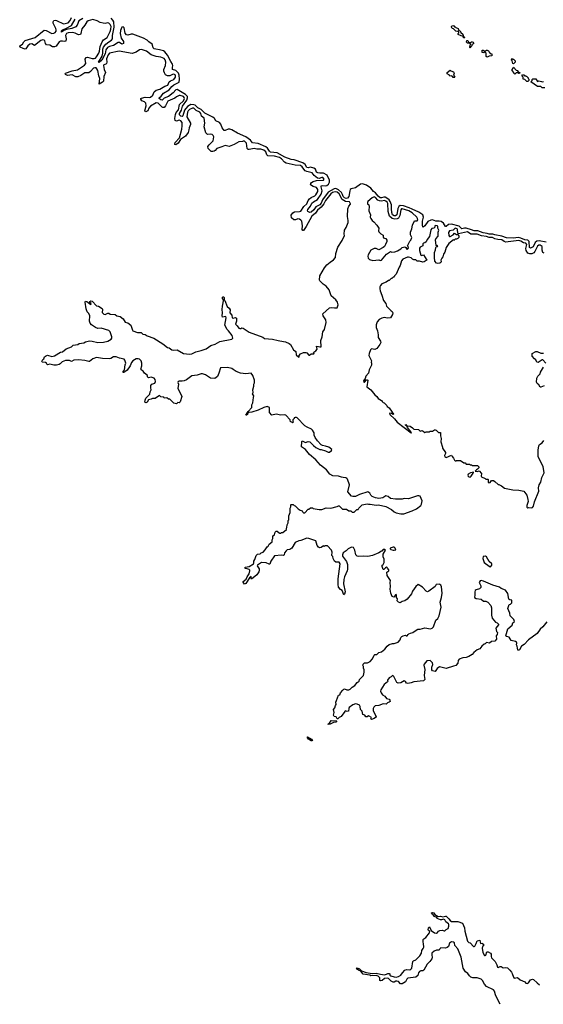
# Model space of a CAD drawing. Extents: x 2029826 to 2248070, y 228728 to 402406.
# Tile 314 of 368: x 2200048 to 2208123, y 228728 to 243900. Entities that reach past the tile are written whole.
import ezdxf

# ---------------------------------------------------------------- set-up
doc = ezdxf.new("R2010")
doc.units = 0

msp = doc.modelspace()

# ---------------------------------------------------------------- linework, layer by layer
at = {"layer": '0CON10XD'}
for points in [[(2202468, 242712), (2202439, 242691), (2202331, 242645), (2202298, 242572), (2202275, 242549), (2202256, 242546), (2202245, 242551), (2202186, 242615), (2202155, 242619), (2202065, 242565), (2202040, 242535), (2202024, 242495), (2201995, 242481), (2201984, 242484), (2201979, 242495), (2201997, 242573), (2201991, 242615), (2201975, 242635), (2201930, 242650), (2201916, 242675), (2201916, 242685), (2201927, 242693), (2201985, 242704), (2202045, 242700), (2202064, 242705), (2202101, 242739), (2202124, 242786), (2202155, 242814), (2202208, 242832), (2202285, 242874), (2202335, 242892), (2202355, 242945), (2202372, 242958), (2202425, 242978), (2202453, 243015), (2202453, 243035), (2202445, 243048), (2202425, 243059), (2202405, 243056), (2202363, 243037), (2202325, 243036), (2202299, 243049), (2202281, 243081), (2202272, 243105), (2202271, 243135), (2202296, 243195), (2202302, 243245), (2202291, 243281), (2202275, 243300), (2202224, 243325), (2202155, 243335), (2202075, 243360), (2202005, 243416), (2201925, 243441), (2201894, 243435), (2201845, 243401), (2201785, 243380), (2201584, 243416), (2201435, 243382), (2201415, 243359), (2201386, 243295), (2201391, 243245), (2201387, 243225), (2201376, 243214), (2201345, 243205), (2201340, 243195), (2201350, 243135), (2201373, 243085), (2201345, 243025), (2201338, 242952), (2201325, 242935), (2201275, 242904), (2201286, 242995), (2201271, 243035), (2201255, 243115), (2201240, 243145), (2201225, 243158), (2201205, 243160), (2201185, 243152), (2201140, 243100), (2201115, 243082), (2201055, 243083), (2200992, 243038), (2200945, 243020), (2200915, 243021), (2200855, 243048), (2200785, 243042), (2200756, 243055), (2200749, 243065), (2200755, 243076), (2200855, 243110), (2200942, 243125), (2201045, 243197), (2201068, 243225), (2201056, 243294), (2201073, 243317), (2201095, 243322), (2201165, 243304), (2201197, 243303), (2201215, 243309), (2201235, 243327), (2201269, 243385), (2201279, 243415), (2201289, 243485), (2201319, 243561), (2201342, 243588), (2201395, 243626), (2201445, 243719), (2201455, 243756), (2201457, 243795), (2201445, 243825), (2201425, 243845), (2201405, 243850), (2201365, 243842), (2201335, 243844), (2201289, 243859), (2201245, 243882), (2201175, 243901), (2201105, 243880), (2201085, 243865), (2201055, 243814), (2201005, 243761), (2200993, 243687), (2200985, 243673), (2200955, 243665), (2200905, 243691), (2200865, 243702), (2200795, 243698), (2200772, 243685), (2200755, 243655), (2200766, 243605), (2200759, 243571), (2200738, 243562), (2200708, 243568), (2200675, 243571), (2200655, 243560), (2200609, 243491), (2200585, 243480), (2200555, 243484), (2200515, 243506), (2200462, 243515), (2200444, 243535), (2200434, 243575), (2200425, 243585), (2200405, 243591), (2200375, 243581), (2200275, 243502), (2200238, 243528), (2200205, 243521), (2200175, 243495), (2200145, 243451), (2200135, 243447), (2200102, 243455), (2200057, 243475), (2200048, 243485), (2200049, 243495), (2200089, 243521), (2200112, 243558), (2200133, 243577), (2200285, 243628), (2200425, 243738), (2200454, 243734), (2200545, 243688), (2200575, 243691), (2200595, 243702), (2200611, 243725), (2200612, 243745), (2200607, 243765), (2200563, 243845), (2200562, 243868), (2200573, 243887), (2200595, 243891), (2200615, 243886), (2200725, 243838), (2200795, 243852), (2200825, 243886), (2200846, 243935)], [(2201022, 243918), (2200959, 243881), (2200933, 243817), (2200915, 243791), (2200854, 243765), (2200772, 243748), (2200729, 243731), (2200695, 243708), (2200695, 243727), (2200708, 243745), (2200750, 243760), (2200847, 243813), (2200903, 243907)], [(2202417, 242773), (2202345, 242718), (2202275, 242689), (2202245, 242659), (2202225, 242663), (2202197, 242685), (2202197, 242695), (2202229, 242721), (2202265, 242770), (2202355, 242821), (2202395, 242869), (2202425, 242894), (2202505, 242935), (2202515, 242985), (2202506, 243045), (2202495, 243075), (2202473, 243103), (2202455, 243117), (2202405, 243135), (2202402, 243162), (2202411, 243195), (2202407, 243215), (2202377, 243257), (2202328, 243355), (2202286, 243405), (2202265, 243418), (2202205, 243436), (2202145, 243444), (2202123, 243453), (2202108, 243468), (2202091, 243521), (2202038, 243558), (2202012, 243585), (2201955, 243615), (2201795, 243675), (2201766, 243676), (2201715, 243661), (2201696, 243666), (2201673, 243693), (2201661, 243775), (2201645, 243789), (2201625, 243786), (2201602, 243735), (2201598, 243685), (2201615, 243617), (2201648, 243565), (2201648, 243532), (2201625, 243524), (2201585, 243547), (2201565, 243549), (2201495, 243500), (2201434, 243486), (2201401, 243469), (2201379, 243435), (2201367, 243375), (2201313, 243275), (2201275, 243239), (2201264, 243245), (2201320, 243340), (2201330, 243385), (2201330, 243445), (2201339, 243475), (2201375, 243521), (2201425, 243561), (2201463, 243587), (2201477, 243605), (2201480, 243655), (2201505, 243785), (2201498, 243865), (2201487, 243895), (2201461, 243921)], [(2206905, 243620), (2206892, 243622), (2206890, 243640), (2206878, 243648), (2206855, 243650), (2206812, 243672), (2206810, 243685), (2206820, 243695), (2206818, 243708), (2206805, 243720), (2206773, 243723), (2206738, 243758), (2206722, 243762), (2206700, 243785), (2206708, 243792), (2206710, 243805), (2206735, 243810), (2206752, 243792), (2206765, 243790), (2206772, 243782), (2206810, 243765), (2206822, 243732), (2206838, 243728), (2206848, 243718), (2206852, 243702), (2206880, 243675), (2206890, 243640), (2206910, 243625), (2206905, 243620)], [(2206995, 243460), (2206990, 243475), (2207000, 243525), (2206985, 243540), (2206955, 243540), (2206940, 243555), (2206945, 243580), (2206958, 243578), (2206975, 243550), (2207005, 243550), (2207015, 243560), (2207025, 243560), (2207040, 243555), (2207048, 243545), (2207045, 243530), (2207022, 243518), (2207020, 243495), (2207002, 243478), (2206995, 243460)], [(2207255, 243320), (2207240, 243335), (2207240, 243385), (2207225, 243400), (2207215, 243400), (2207205, 243390), (2207182, 243392), (2207182, 243428), (2207195, 243430), (2207205, 243420), (2207235, 243420), (2207242, 243428), (2207255, 243430), (2207275, 243420), (2207285, 243400), (2207305, 243380), (2207330, 243375), (2207328, 243342), (2207285, 243340), (2207255, 243320)], [(2207665, 243220), (2207650, 243225), (2207640, 243265), (2207630, 243275), (2207635, 243300), (2207645, 243290), (2207665, 243290), (2207690, 243265), (2207690, 243245), (2207665, 243220)], [(2206755, 243010), (2206730, 243010), (2206719, 243029), (2206706, 243036), (2206682, 243032), (2206676, 243046), (2206642, 243065), (2206638, 243085), (2206685, 243120), (2206695, 243110), (2206740, 243095), (2206747, 243075), (2206738, 243045), (2206760, 243015), (2206755, 243010)], [(2207685, 243060), (2207670, 243075), (2207668, 243088), (2207640, 243115), (2207640, 243135), (2207658, 243152), (2207665, 243170), (2207702, 243122), (2207717, 243117), (2207742, 243092), (2207760, 243085), (2207755, 243070), (2207745, 243070), (2207735, 243080), (2207705, 243080), (2207685, 243060)], [(2207868, 242948), (2207838, 242978), (2207812, 242982), (2207810, 243015), (2207790, 243035), (2207802, 243048), (2207825, 243050), (2207830, 243030), (2207845, 243040), (2207852, 243032), (2207865, 243030), (2207890, 243005), (2207890, 242995), (2207900, 242985), (2207900, 242965), (2207885, 242950), (2207868, 242948)], [(2208145, 242850), (2208105, 242850), (2208085, 242870), (2208035, 242872), (2207930, 242945), (2207950, 242965), (2207952, 242978), (2207962, 242988), (2208007, 242987), (2208035, 242950), (2208055, 242958), (2208095, 242950), (2208105, 242940), (2208125, 242948)], [(2208165, 240470), (2208060, 240490), (2208023, 240487), (2207997, 240465), (2207965, 240402), (2207925, 240379), (2207912, 240392), (2207902, 240482), (2207885, 240505), (2207835, 240509), (2207775, 240535), (2207735, 240543), (2207665, 240533), (2207555, 240541), (2207485, 240566), (2207375, 240583), (2207344, 240596), (2207285, 240593), (2207255, 240606), (2207196, 240615), (2207115, 240644), (2207055, 240647), (2207014, 240664), (2206935, 240685), (2206905, 240687), (2206865, 240675), (2206825, 240720), (2206705, 240751), (2206658, 240742), (2206622, 240712), (2206615, 240714), (2206585, 240765), (2206549, 240789), (2206516, 240796), (2206465, 240795), (2206415, 240818), (2206387, 240813), (2206341, 240789), (2206295, 240721), (2206272, 240705), (2206265, 240709), (2206259, 240735), (2206262, 240795), (2206276, 240855), (2206267, 240895), (2206205, 240934), (2206099, 240981), (2206055, 241002), (2205965, 241033), (2205915, 241035), (2205897, 241023), (2205881, 240989), (2205863, 240895), (2205845, 240878), (2205825, 240876), (2205798, 240895), (2205785, 240927), (2205779, 240985), (2205782, 241045), (2205760, 241100), (2205744, 241124), (2205711, 241151), (2205685, 241163), (2205665, 241165), (2205625, 241153), (2205605, 241154), (2205575, 241181), (2205535, 241231), (2205504, 241254), (2205465, 241302), (2205398, 241348), (2205335, 241372), (2205305, 241368), (2205225, 241308), (2205157, 241293), (2205145, 241285), (2205137, 241265), (2205125, 241175), (2205105, 241150), (2205085, 241147), (2205055, 241155), (2205036, 241175), (2205027, 241205), (2205008, 241238), (2204965, 241278), (2204925, 241300), (2204895, 241296), (2204807, 241243), (2204718, 241122), (2204695, 241073), (2204675, 241047), (2204615, 241015), (2204585, 240970), (2204545, 240935), (2204521, 240931), (2204493, 240943), (2204486, 240956), (2204490, 240975), (2204533, 241027), (2204555, 241072), (2204580, 241095), (2204640, 241130), (2204697, 241213), (2204713, 241265), (2204695, 241325), (2204699, 241341), (2204715, 241346), (2204765, 241340), (2204785, 241345), (2204811, 241365), (2204828, 241395), (2204825, 241425), (2204792, 241505), (2204735, 241535), (2204675, 241535), (2204645, 241541), (2204625, 241553), (2204612, 241595), (2204585, 241613), (2204535, 241626), (2204495, 241618), (2204475, 241622), (2204449, 241669), (2204415, 241692), (2204279, 241739), (2204235, 241744), (2204135, 241784), (2204017, 241847), (2203918, 241858), (2203902, 241872), (2203870, 241920), (2203845, 241939), (2203725, 241991), (2203636, 242005), (2203605, 242045), (2203533, 242093), (2203405, 242151), (2203319, 242205), (2203287, 242213), (2203265, 242213), (2203215, 242191), (2203203, 242193), (2203172, 242235), (2203150, 242290), (2203129, 242315), (2203075, 242341), (2203054, 242375), (2203025, 242400), (2202905, 242458), (2202846, 242516), (2202795, 242543), (2202755, 242581), (2202735, 242590), (2202685, 242593), (2202635, 242563), (2202592, 242508), (2202565, 242420), (2202555, 242409), (2202532, 242412), (2202512, 242432), (2202514, 242455), (2202543, 242505), (2202559, 242565), (2202628, 242662), (2202637, 242695), (2202634, 242714), (2202607, 242747), (2202475, 242825), (2202455, 242821), (2202417, 242773)], [(2204326, 237766), (2204315, 237772), (2204295, 237772), (2204280, 237765), (2204280, 237755), (2204260, 237735), (2204260, 237715), (2204270, 237705), (2204255, 237690), (2204245, 237700), (2204222, 237702), (2204220, 237735), (2204150, 237805), (2204125, 237812), (2204075, 237808), (2204005, 237822), (2203935, 237808), (2203902, 237845), (2203898, 237925), (2203865, 237938), (2203815, 237926), (2203725, 237884), (2203627, 237853), (2203581, 237849), (2203568, 237835), (2203562, 237815), (2203545, 237804), (2203534, 237804), (2203570, 237865), (2203626, 237925), (2203630, 237965), (2203642, 237995), (2203656, 238076), (2203657, 238105), (2203640, 238135), (2203648, 238155), (2203642, 238195), (2203660, 238255), (2203658, 238282), (2203670, 238305), (2203670, 238345), (2203644, 238415), (2203615, 238453), (2203535, 238443), (2203455, 238452), (2203388, 238478), (2203340, 238510), (2203317, 238527), (2203255, 238539), (2203145, 238536), (2203119, 238451), (2203097, 238403), (2203059, 238371), (2202988, 238378), (2202915, 238428), (2202866, 238444), (2202845, 238444), (2202785, 238421), (2202705, 238411), (2202619, 238351), (2202585, 238336), (2202555, 238328), (2202505, 238330), (2202490, 238325), (2202488, 238308), (2202498, 238285), (2202487, 238217), (2202545, 238110), (2202547, 238095), (2202525, 238012), (2202505, 237998), (2202485, 238000), (2202465, 237980), (2202425, 237992), (2202365, 238050), (2202345, 238050), (2202315, 238072), (2202275, 238070), (2202270, 238085), (2202225, 238090), (2202205, 238108), (2202137, 238063), (2202095, 238062), (2202075, 238050), (2202035, 238040), (2202015, 238008), (2201995, 237998), (2201978, 238005), (2201981, 238039), (2201993, 238067), (2202055, 238130), (2202060, 238165), (2202077, 238197), (2202070, 238225), (2202070, 238265), (2202085, 238282), (2202133, 238297), (2202142, 238325), (2202137, 238355), (2202122, 238375), (2202075, 238392), (2202035, 238380), (2202020, 238395), (2202018, 238418), (2201975, 238452), (2201950, 238485), (2201920, 238505), (2201914, 238515), (2201934, 238565), (2201934, 238605), (2201919, 238645), (2201895, 238669), (2201875, 238676), (2201845, 238672), (2201795, 238642), (2201771, 238615), (2201754, 238565), (2201705, 238498), (2201652, 238462), (2201643, 238465), (2201644, 238484), (2201664, 238506), (2201675, 238580), (2201686, 238605), (2201671, 238655), (2201658, 238668), (2201585, 238684), (2201535, 238706), (2201495, 238703), (2201455, 238679), (2201435, 238674), (2201323, 238677), (2201234, 238696), (2201175, 238675), (2201126, 238634), (2201115, 238631), (2201055, 238649), (2200955, 238661), (2200885, 238656), (2200845, 238632), (2200815, 238648), (2200755, 238649), (2200702, 238628), (2200674, 238596), (2200657, 238585), (2200614, 238574), (2200574, 238576), (2200515, 238590), (2200475, 238582), (2200465, 238590), (2200462, 238605), (2200447, 238617), (2200395, 238621), (2200388, 238635), (2200405, 238664), (2200423, 238675), (2200431, 238705), (2200445, 238716), (2200475, 238728), (2200545, 238710), (2200585, 238718), (2200675, 238776), (2200708, 238782), (2200765, 238830), (2200808, 238842), (2200845, 238861), (2200875, 238887), (2200945, 238893), (2200965, 238908), (2201035, 238922), (2201065, 238938), (2201106, 238944), (2201125, 238952), (2201168, 238948), (2201253, 238927), (2201341, 238929), (2201405, 238944), (2201460, 238975), (2201468, 238995), (2201467, 239015), (2201442, 239092), (2201425, 239109), (2201305, 239146), (2201255, 239144), (2201218, 239155), (2201157, 239197), (2201134, 239224), (2201123, 239255), (2201129, 239339), (2201113, 239373), (2201089, 239399), (2201072, 239445), (2201058, 239545), (2201065, 239562), (2201085, 239559), (2201147, 239513), (2201150, 239525), (2201132, 239542), (2201132, 239555), (2201143, 239567), (2201165, 239564), (2201232, 239492), (2201265, 239486), (2201318, 239448), (2201324, 239435), (2201320, 239390), (2201345, 239361), (2201365, 239356), (2201405, 239378), (2201425, 239378), (2201445, 239360), (2201519, 239359), (2201546, 239336), (2201595, 239327), (2201645, 239292), (2201675, 239237), (2201715, 239228), (2201763, 239193), (2201786, 239116), (2201795, 239107), (2201865, 239080), (2201920, 239080), (2201945, 239056), (2201981, 239051), (2202015, 239029), (2202115, 238992), (2202258, 238905), (2202325, 238848), (2202355, 238842), (2202395, 238814), (2202425, 238809), (2202475, 238814), (2202575, 238754), (2202665, 238747), (2202705, 238752), (2202765, 238781), (2202845, 238801), (2202925, 238829), (2202998, 238882), (2203065, 238901), (2203135, 238943), (2203322, 238975), (2203336, 238995), (2203326, 239035), (2203268, 239105), (2203245, 239128), (2203209, 239195), (2203231, 239305), (2203226, 239326), (2203178, 239318), (2203168, 239338), (2203177, 239385), (2203170, 239435), (2203173, 239485), (2203188, 239535), (2203190, 239575), (2203190, 239585), (2203177, 239605), (2203178, 239622), (2203185, 239630), (2203195, 239628), (2203203, 239615), (2203200, 239585), (2203212, 239572), (2203249, 239479), (2203278, 239455), (2203295, 239430), (2203289, 239385), (2203321, 239345), (2203327, 239307), (2203341, 239301), (2203375, 239309), (2203391, 239301), (2203393, 239257), (2203375, 239210), (2203404, 239184), (2203425, 239148), (2203445, 239140), (2203465, 239140), (2203475, 239150), (2203495, 239148), (2203586, 239086), (2203795, 239006), (2203825, 238989), (2203945, 238978), (2204035, 238954), (2204117, 238943), (2204145, 238938), (2204202, 238912), (2204223, 238893), (2204268, 238815), (2204308, 238788), (2204313, 238735), (2204355, 238702), (2204360, 238705), (2204360, 238725), (2204377, 238753), (2204425, 238773), (2204463, 238773), (2204477, 238767), (2204505, 238732), (2204515, 238732), (2204545, 238750), (2204585, 238750), (2204590, 238755), (2204580, 238765), (2204582, 238778), (2204615, 238798), (2204637, 238823), (2204625, 238870), (2204655, 238866), (2204675, 238857), (2204695, 238860), (2204694, 238955), (2204712, 239015), (2204725, 239090), (2204746, 239125), (2204774, 239236), (2204769, 239275), (2204726, 239335), (2204724, 239366), (2204825, 239460), (2204856, 239466), (2204905, 239459), (2204945, 239462), (2204957, 239505), (2204950, 239545), (2204922, 239582), (2204852, 239645), (2204820, 239735), (2204775, 239792), (2204730, 239825), (2204678, 239875), (2204672, 239885), (2204678, 239955), (2204748, 240075), (2204785, 240120), (2204834, 240166), (2204885, 240198), (2204917, 240235), (2204923, 240295), (2204956, 240394), (2205022, 240495), (2205058, 240575), (2205052, 240595), (2205058, 240655), (2205084, 240696), (2205111, 240775), (2205113, 240805), (2205103, 240865), (2205107, 240987), (2205122, 241025), (2205147, 241055), (2205147, 241065), (2205132, 241092), (2205071, 241101), (2205019, 241129), (2204975, 241217), (2204945, 241241), (2204915, 241249), (2204870, 241235), (2204844, 241215), (2204764, 241115), (2204739, 241065), (2204699, 241011), (2204641, 240965), (2204611, 240919), (2204554, 240875), (2204467, 240713), (2204425, 240653), (2204412, 240652), (2204402, 240665), (2204409, 240725), (2204397, 240795), (2204385, 240813), (2204365, 240825), (2204335, 240830), (2204303, 240817), (2204275, 240814), (2204237, 240847), (2204233, 240887), (2204258, 240922), (2204285, 240937), (2204365, 240944), (2204385, 240952), (2204431, 241019), (2204475, 241065), (2204499, 241115), (2204519, 241141), (2204541, 241159), (2204597, 241185), (2204615, 241203), (2204647, 241255), (2204648, 241285), (2204623, 241315), (2204572, 241332), (2204535, 241355), (2204538, 241375), (2204550, 241390), (2204575, 241406), (2204625, 241423), (2204735, 241428), (2204741, 241445), (2204725, 241468), (2204705, 241468), (2204665, 241453), (2204640, 241460), (2204591, 241501), (2204559, 241539), (2204475, 241560), (2204452, 241572), (2204428, 241598), (2204404, 241635), (2204379, 241655), (2204295, 241657), (2204155, 241689), (2204132, 241702), (2204086, 241755), (2204055, 241777), (2203977, 241797), (2203875, 241801), (2203861, 241815), (2203845, 241866), (2203815, 241888), (2203765, 241903), (2203705, 241905), (2203664, 241914), (2203589, 241899), (2203571, 241901), (2203557, 241917), (2203545, 241996), (2203515, 242026), (2203495, 242030), (2203485, 242023), (2203425, 242019), (2203353, 241975), (2203277, 241947), (2203215, 241959), (2203167, 241943), (2203090, 241915), (2203064, 241886), (2203046, 241874), (2203025, 241868), (2203001, 241871), (2202954, 241914), (2202951, 241945), (2202968, 241972), (2203030, 242035), (2203042, 242095), (2203034, 242115), (2203015, 242131), (2202995, 242136), (2202945, 242132), (2202916, 242155), (2202895, 242250), (2202901, 242305), (2202894, 242385), (2202854, 242414), (2202840, 242455), (2202826, 242475), (2202772, 242502), (2202735, 242536), (2202715, 242536), (2202665, 242517), (2202645, 242498), (2202637, 242475), (2202624, 242405), (2202682, 242305), (2202680, 242285), (2202659, 242235), (2202658, 242205), (2202646, 242164), (2202607, 242103), (2202527, 242053), (2202494, 241995), (2202455, 241974), (2202442, 241975), (2202438, 241985), (2202445, 242007), (2202510, 242080), (2202548, 242215), (2202555, 242265), (2202554, 242315), (2202535, 242342), (2202505, 242351), (2202465, 242338), (2202445, 242345), (2202440, 242375), (2202451, 242439), (2202461, 242469), (2202495, 242512), (2202512, 242595), (2202575, 242650), (2202592, 242685), (2202585, 242703), (2202572, 242715), (2202525, 242733), (2202505, 242734), (2202468, 242712)], [(2205495, 240188), (2205585, 240198), (2205608, 240188), (2205625, 240192), (2205702, 240285), (2205765, 240330), (2205785, 240320), (2205835, 240322), (2205875, 240338), (2205925, 240368), (2205945, 240388), (2205985, 240402), (2206002, 240392), (2206016, 240366), (2206025, 240362), (2206035, 240368), (2206043, 240385), (2206039, 240405), (2206030, 240415), (2206032, 240425), (2206064, 240486), (2206078, 240502), (2206093, 240545), (2206077, 240585), (2206074, 240625), (2206096, 240675), (2206104, 240735), (2206135, 240798), (2206175, 240800), (2206186, 240816), (2206183, 240835), (2206171, 240855), (2206098, 240925), (2206049, 240955), (2205945, 240987), (2205935, 240984), (2205925, 240970), (2205909, 240885), (2205887, 240843), (2205869, 240831), (2205835, 240824), (2205794, 240834), (2205753, 240875), (2205730, 240945), (2205726, 241066), (2205715, 241088), (2205695, 241106), (2205675, 241112), (2205625, 241103), (2205597, 241107), (2205571, 241121), (2205535, 241160), (2205515, 241169), (2205484, 241155), (2205419, 241101), (2205409, 241085), (2205412, 241065), (2205430, 241045), (2205438, 241025), (2205432, 240955), (2205458, 240892), (2205452, 240855), (2205462, 240835), (2205483, 240805), (2205510, 240785), (2205554, 240735), (2205586, 240685), (2205580, 240645), (2205585, 240630), (2205615, 240600), (2205655, 240580), (2205653, 240555), (2205659, 240539), (2205671, 240531), (2205695, 240530), (2205707, 240505), (2205707, 240483), (2205688, 240435), (2205672, 240405), (2205655, 240388), (2205586, 240354), (2205543, 240373), (2205515, 240374), (2205465, 240347), (2205423, 240277), (2205416, 240255), (2205420, 240225), (2205444, 240204), (2205495, 240188)], [(2208135, 240301), (2208113, 240313), (2208104, 240346), (2208103, 240403), (2208075, 240424), (2208055, 240425), (2208035, 240411), (2207992, 240328), (2207974, 240306), (2207945, 240292), (2207915, 240291), (2207885, 240304), (2207857, 240345), (2207854, 240375), (2207866, 240435), (2207855, 240456), (2207815, 240462), (2207775, 240489), (2207745, 240496), (2207583, 240475), (2207543, 240473), (2207521, 240481), (2207485, 240508), (2207421, 240511), (2207375, 240523), (2207338, 240545), (2207285, 240546), (2207245, 240560), (2207171, 240570), (2207105, 240597), (2207005, 240597), (2206955, 240631), (2206815, 240600), (2206802, 240612), (2206801, 240665), (2206796, 240675), (2206764, 240685), (2206732, 240658), (2206675, 240645), (2206663, 240623), (2206665, 240576), (2206675, 240559), (2206685, 240558), (2206733, 240587), (2206755, 240608), (2206785, 240590), (2206808, 240588), (2206820, 240565), (2206818, 240545), (2206805, 240530), (2206785, 240520), (2206762, 240518), (2206745, 240500), (2206735, 240510), (2206665, 240452), (2206625, 240392), (2206602, 240318), (2206585, 240288), (2206572, 240245), (2206556, 240224), (2206541, 240195), (2206547, 240175), (2206544, 240156), (2206525, 240146), (2206495, 240142), (2206476, 240146), (2206448, 240178), (2206442, 240235), (2206447, 240313), (2206461, 240355), (2206465, 240390), (2206470, 240400), (2206492, 240405), (2206496, 240415), (2206485, 240420), (2206475, 240410), (2206468, 240418), (2206462, 240508), (2206466, 240524), (2206499, 240565), (2206500, 240625), (2206512, 240655), (2206498, 240685), (2206495, 240718), (2206485, 240726), (2206461, 240729), (2206452, 240725), (2206448, 240705), (2206432, 240688), (2206405, 240680), (2206388, 240662), (2206365, 240560), (2206329, 240511), (2206315, 240477), (2206298, 240462), (2206275, 240456), (2206267, 240445), (2206263, 240415), (2206225, 240397), (2206215, 240380), (2206212, 240342), (2206233, 240273), (2206245, 240268), (2206276, 240276), (2206328, 240192), (2206315, 240190), (2206285, 240167), (2206265, 240163), (2206215, 240180), (2206175, 240180), (2206158, 240198), (2206125, 240200), (2206105, 240210), (2206085, 240230), (2206045, 240242), (2206028, 240242), (2205955, 240208), (2205934, 240186), (2205916, 240114), (2205902, 240085), (2205855, 239980), (2205830, 239955), (2205825, 239940), (2205815, 239930), (2205805, 239930), (2205785, 239910), (2205775, 239910), (2205745, 239880), (2205735, 239880), (2205697, 239853), (2205635, 239828), (2205612, 239805), (2205603, 239785), (2205600, 239755), (2205605, 239720), (2205633, 239655), (2205657, 239575), (2205692, 239525), (2205702, 239485), (2205774, 239414), (2205793, 239403), (2205802, 239385), (2205798, 239355), (2205765, 239308), (2205715, 239302), (2205675, 239312), (2205635, 239301), (2205591, 239279), (2205560, 239245), (2205545, 239200), (2205546, 239155), (2205564, 239105), (2205576, 239046), (2205574, 239005), (2205611, 238945), (2205617, 238925), (2205604, 238895), (2205555, 238833), (2205525, 238818), (2205475, 238827), (2205459, 238815), (2205435, 238755), (2205432, 238725), (2205471, 238645), (2205467, 238625), (2205472, 238608), (2205472, 238575), (2205438, 238502), (2205428, 238452), (2205384, 238406), (2205377, 238373), (2205352, 238335), (2205354, 238315), (2205366, 238315), (2205395, 238348), (2205405, 238352), (2205415, 238347), (2205401, 238245), (2205465, 238198), (2205525, 238118), (2205554, 238094), (2205575, 238063), (2205625, 238030), (2205638, 238028), (2205640, 238015), (2205655, 238000), (2205668, 237998), (2205710, 237955), (2205715, 237940), (2205747, 237917), (2205791, 237851), (2205818, 237825), (2205805, 237818), (2205782, 237832), (2205752, 237838), (2205757, 237815), (2205830, 237750), (2205870, 237700), (2206085, 237532), (2206090, 237535), (2206087, 237545), (2206030, 237615), (2206020, 237640), (2206000, 237645), (2205992, 237655), (2206005, 237660), (2206020, 237640), (2206067, 237637), (2206105, 237612), (2206125, 237592), (2206197, 237587), (2206225, 237560), (2206255, 237568), (2206272, 237562), (2206295, 237540), (2206315, 237550), (2206365, 237550), (2206375, 237560), (2206415, 237562), (2206442, 237578), (2206455, 237578), (2206470, 237575), (2206505, 237540), (2206538, 237538), (2206536, 237485), (2206546, 237445), (2206543, 237395), (2206568, 237315), (2206568, 237295), (2206612, 237232), (2206612, 237215), (2206597, 237185), (2206605, 237163), (2206626, 237154), (2206705, 237190), (2206715, 237170), (2206740, 237145), (2206752, 237112), (2206765, 237100), (2206778, 237102), (2206785, 237110), (2206845, 237110), (2206895, 237070), (2206915, 237070), (2206935, 237050), (2206985, 237050), (2206995, 237040), (2207015, 237040), (2207025, 237032), (2207108, 237028), (2207128, 237008), (2207130, 236995), (2207108, 236972), (2207090, 236965), (2207070, 236945), (2207105, 236938), (2207135, 236950), (2207168, 236905), (2207164, 236865), (2207170, 236855), (2207225, 236830), (2207235, 236820), (2207265, 236820), (2207270, 236815), (2207273, 236773), (2207280, 236765), (2207301, 236769), (2207325, 236798), (2207355, 236798), (2207376, 236786), (2207425, 236740), (2207435, 236740), (2207477, 236717), (2207523, 236683), (2207653, 236653), (2207745, 236652), (2207820, 236635), (2207868, 236575), (2207883, 236505), (2207888, 236475), (2207868, 236412), (2207868, 236388), (2207885, 236378)], [(2208162, 238605), (2208115, 238660), (2208105, 238660), (2208045, 238618), (2208022, 238622), (2208009, 238659), (2207985, 238672), (2207950, 238715), (2207950, 238755), (2208005, 238788), (2208027, 238787), (2208085, 238760), (2208125, 238760)], [(2208135, 238258), (2208085, 238238), (2208075, 238240), (2208052, 238275), (2208028, 238295), (2208018, 238315), (2208022, 238378), (2208037, 238405), (2208072, 238445), (2208079, 238471), (2208124, 238546)], [(2206975, 234088), (2206935, 234070), (2206880, 234065), (2206826, 234044), (2206810, 234025), (2206804, 233986), (2206774, 233946), (2206735, 233940), (2206626, 233904), (2206524, 233926), (2206485, 233901), (2206455, 233854), (2206415, 233866), (2206405, 233882), (2206404, 233925), (2206421, 233965), (2206415, 233988), (2206380, 234025), (2206325, 234022), (2206285, 233968), (2206282, 233955), (2206294, 233885), (2206286, 233796), (2206297, 233735), (2206275, 233710), (2206125, 233696), (2206085, 233679), (2206035, 233672), (2206015, 233678), (2205995, 233703), (2205975, 233710), (2205925, 233682), (2205885, 233678), (2205865, 233688), (2205815, 233778), (2205805, 233790), (2205795, 233792), (2205778, 233775), (2205745, 233758), (2205720, 233725), (2205720, 233715), (2205723, 233705), (2205718, 233695), (2205668, 233655), (2205617, 233575), (2205613, 233555), (2205623, 233525), (2205644, 233494), (2205677, 233475), (2205705, 233442), (2205745, 233428), (2205757, 233415), (2205760, 233395), (2205748, 233382), (2205720, 233375), (2205697, 233353), (2205655, 233356), (2205585, 233331), (2205530, 233325), (2205511, 233309), (2205497, 233285), (2205501, 233251), (2205544, 233164), (2205536, 233145), (2205515, 233133), (2205475, 233118), (2205462, 233125), (2205472, 233145), (2205435, 233170), (2205425, 233173), (2205405, 233160), (2205385, 233160), (2205370, 233185), (2205342, 233195), (2205332, 233218), (2205330, 233245), (2205305, 233270), (2205300, 233315), (2205286, 233336), (2205250, 233355), (2205225, 233360), (2205185, 233343), (2205131, 233299), (2205123, 233285), (2205120, 233245), (2205085, 233242), (2205075, 233248), (2205060, 233240), (2205005, 233162), (2204975, 233147), (2204955, 233127), (2204945, 233128), (2204926, 233156), (2204895, 233162), (2204887, 233185), (2204897, 233225), (2204888, 233272), (2204910, 233295), (2204918, 233332), (2204928, 233345), (2204922, 233385), (2204935, 233410), (2204965, 233490), (2204985, 233498), (2204993, 233525), (2205033, 233567), (2205044, 233586), (2205055, 233590), (2205095, 233572), (2205125, 233572), (2205145, 233582), (2205175, 233617), (2205215, 233638), (2205251, 233689), (2205282, 233705), (2205288, 233735), (2205348, 233795), (2205362, 233845), (2205362, 233882), (2205350, 233905), (2205352, 233935), (2205340, 233955), (2205345, 233970), (2205365, 233988), (2205412, 233988), (2205455, 234008), (2205491, 234049), (2205515, 234110), (2205525, 234116), (2205554, 234116), (2205585, 234148), (2205625, 234158), (2205680, 234200), (2205715, 234247), (2205745, 234272), (2205795, 234290), (2205825, 234288), (2205883, 234307), (2205914, 234346), (2205925, 234378), (2205940, 234395), (2205960, 234405), (2205995, 234417), (2206010, 234405), (2206025, 234404), (2206037, 234425), (2206050, 234435), (2206075, 234449), (2206112, 234455), (2206160, 234495), (2206185, 234508), (2206225, 234507), (2206295, 234531), (2206385, 234516), (2206410, 234525), (2206428, 234545), (2206467, 234645), (2206496, 234675), (2206514, 234715), (2206549, 234845), (2206531, 234925), (2206554, 234995), (2206561, 235061), (2206551, 235161), (2206543, 235185), (2206528, 235198), (2206515, 235203), (2206470, 235195), (2206453, 235167), (2206355, 235092), (2206335, 235084), (2206314, 235094), (2206261, 235155), (2206192, 235195), (2206156, 235164), (2206104, 235096), (2206091, 235055), (2206025, 234973), (2205986, 234944), (2205946, 234934), (2205915, 234913), (2205892, 234922), (2205868, 234945), (2205872, 234975), (2205860, 234995), (2205861, 235031), (2205855, 235042), (2205842, 235038), (2205824, 235006), (2205815, 235003), (2205794, 235014), (2205769, 235065), (2205759, 235125), (2205766, 235165), (2205761, 235225), (2205766, 235256), (2205713, 235335), (2205712, 235385), (2205738, 235405), (2205742, 235422), (2205718, 235448), (2205715, 235460), (2205705, 235462), (2205688, 235455), (2205665, 235430), (2205655, 235430), (2205640, 235475), (2205640, 235495), (2205653, 235507), (2205667, 235535), (2205670, 235585), (2205652, 235625), (2205652, 235665), (2205690, 235725), (2205677, 235737), (2205655, 235738), (2205635, 235710), (2205625, 235710), (2205587, 235683), (2205490, 235645), (2205415, 235630), (2205355, 235633), (2205276, 235626), (2205253, 235633), (2205231, 235655), (2205217, 235725), (2205193, 235765), (2205165, 235772), (2205111, 235745), (2205084, 235716), (2205034, 235686), (2205024, 235655), (2205026, 235635), (2205090, 235550), (2205104, 235504), (2205103, 235435), (2205097, 235405), (2205056, 235315), (2205047, 235275), (2205040, 235205), (2205066, 235085), (2205055, 235047), (2205045, 235040), (2205022, 235105), (2204995, 235120), (2204962, 235155), (2204957, 235195), (2204957, 235285), (2204992, 235515), (2204975, 235540), (2204923, 235543), (2204905, 235558), (2204884, 235595), (2204875, 235628), (2204860, 235645), (2204868, 235695), (2204857, 235727), (2204795, 235790), (2204755, 235790), (2204745, 235782), (2204735, 235790), (2204695, 235766), (2204673, 235763), (2204655, 235770), (2204635, 235800), (2204615, 235870), (2204508, 235908), (2204475, 235912), (2204385, 235874), (2204351, 235869), (2204296, 235845), (2204245, 235755), (2204215, 235738), (2204171, 235729), (2204155, 235715), (2204134, 235684), (2204128, 235652), (2204115, 235643), (2204085, 235649), (2203975, 235638), (2203920, 235555), (2203905, 235512), (2203895, 235510), (2203848, 235528), (2203775, 235534), (2203713, 235497), (2203710, 235485), (2203739, 235439), (2203743, 235415), (2203735, 235390), (2203706, 235344), (2203625, 235280), (2203618, 235288), (2203615, 235320), (2203591, 235299), (2203536, 235214), (2203515, 235204), (2203492, 235232), (2203494, 235245), (2203542, 235278), (2203555, 235317), (2203588, 235362), (2203598, 235405), (2203595, 235420), (2203587, 235427), (2203555, 235440), (2203525, 235442), (2203524, 235465), (2203585, 235472), (2203651, 235515), (2203658, 235525), (2203658, 235555), (2203676, 235584), (2203694, 235646), (2203715, 235663), (2203755, 235670), (2203774, 235686), (2203803, 235697), (2203835, 235733), (2203862, 235775), (2203878, 235785), (2203895, 235820), (2203940, 235855), (2203940, 235885), (2203952, 235905), (2203950, 235945), (2203975, 235960), (2203988, 236002), (2204002, 236018), (2204018, 236018), (2204035, 236000), (2204048, 235998), (2204055, 235990), (2204075, 235990), (2204085, 236000), (2204105, 236000), (2204160, 236045), (2204160, 236065), (2204170, 236075), (2204173, 236117), (2204190, 236145), (2204190, 236185), (2204200, 236195), (2204198, 236255), (2204220, 236305), (2204218, 236375), (2204230, 236395), (2204230, 236425), (2204235, 236430), (2204265, 236430), (2204280, 236415), (2204295, 236410), (2204340, 236365), (2204375, 236340), (2204405, 236330), (2204412, 236312), (2204425, 236300), (2204445, 236300), (2204495, 236360), (2204505, 236360), (2204535, 236380), (2204565, 236380), (2204575, 236370), (2204665, 236352), (2204705, 236352), (2204775, 236378), (2204845, 236372), (2204942, 236398), (2204965, 236410), (2204975, 236410), (2205025, 236360), (2205087, 236357), (2205125, 236330), (2205155, 236330), (2205175, 236310), (2205205, 236310), (2205245, 236350), (2205265, 236350), (2205280, 236375), (2205330, 236425), (2205405, 236442), (2205427, 236433), (2205455, 236437), (2205545, 236420), (2205583, 236423), (2205695, 236397), (2205784, 236354), (2205825, 236317), (2205855, 236301), (2205924, 236284), (2205974, 236286), (2206100, 236330), (2206165, 236364), (2206235, 236414), (2206245, 236432), (2206256, 236485), (2206225, 236556), (2206205, 236565), (2206182, 236565), (2206045, 236517), (2205975, 236520), (2205945, 236513), (2205845, 236512), (2205765, 236522), (2205730, 236555), (2205695, 236562), (2205646, 236534), (2205585, 236524), (2205535, 236531), (2205483, 236553), (2205463, 236573), (2205445, 236606), (2205415, 236623), (2205290, 236585), (2205225, 236552), (2205185, 236552), (2205165, 236560), (2205110, 236625), (2205136, 236735), (2205105, 236818), (2205095, 236832), (2205075, 236841), (2205035, 236844), (2205008, 236852), (2204966, 236864), (2204875, 236872), (2204830, 236895), (2204777, 236965), (2204687, 237035), (2204615, 237116), (2204515, 237200), (2204455, 237278), (2204395, 237320), (2204392, 237355), (2204400, 237365), (2204398, 237395), (2204405, 237410), (2204455, 237387), (2204495, 237398), (2204520, 237395), (2204577, 237337), (2204615, 237308), (2204675, 237278), (2204695, 237278), (2204765, 237258), (2204805, 237234), (2204828, 237235), (2204858, 237262), (2204860, 237275), (2204815, 237313), (2204765, 237330), (2204715, 237338), (2204695, 237348), (2204638, 237408), (2204602, 237462), (2204589, 237499), (2204590, 237535), (2204565, 237576), (2204550, 237590), (2204480, 237620), (2204445, 237644), (2204326, 237766)], [(2207885, 236378), (2207897, 236383), (2207935, 236379), (2207955, 236384), (2207972, 236405), (2207985, 236470), (2208053, 236635), (2208050, 236685), (2208060, 236735), (2208086, 236774), (2208099, 236845), (2208137, 236915), (2208121, 237015), (2208044, 237164), (2208043, 237265), (2208054, 237336), (2208064, 237356), (2208105, 237382), (2208132, 237415)], [(2206995, 236853), (2207012, 236865), (2207032, 236895), (2207048, 236925), (2207045, 236930), (2207001, 236919), (2206963, 236897), (2206956, 236884), (2206963, 236865), (2206977, 236855), (2206995, 236853)], [(2205825, 235724), (2205850, 235730), (2205838, 235758), (2205825, 235772), (2205805, 235773), (2205762, 235755), (2205760, 235745), (2205770, 235735), (2205805, 235724), (2205825, 235724)], [(2207305, 235470), (2207315, 235472), (2207331, 235495), (2207328, 235515), (2207290, 235550), (2207245, 235623), (2207233, 235633), (2207194, 235626), (2207192, 235598), (2207209, 235535), (2207285, 235481), (2207305, 235470)], [(2208175, 234623), (2208113, 234545), (2208075, 234510), (2208026, 234444), (2207895, 234343), (2207825, 234271), (2207786, 234244), (2207755, 234190), (2207745, 234184), (2207730, 234185), (2207719, 234249), (2207708, 234268), (2207712, 234295), (2207708, 234308), (2207695, 234320), (2207626, 234336), (2207595, 234386), (2207554, 234394), (2207546, 234406), (2207577, 234513), (2207640, 234570), (2207652, 234605), (2207678, 234625), (2207666, 234656), (2207612, 234715), (2207606, 234756), (2207576, 234825), (2207595, 234888), (2207618, 234895), (2207635, 234912), (2207636, 234956), (2207605, 234960), (2207592, 234972), (2207577, 235057), (2207539, 235109), (2207475, 235137), (2207446, 235156), (2207344, 235184), (2207198, 235248), (2207165, 235256), (2207148, 235252), (2207134, 235225), (2207157, 235177), (2207157, 235153), (2207140, 235130), (2207085, 235116), (2207072, 235105), (2207064, 235085), (2207068, 235035), (2207061, 234995), (2207085, 234981), (2207162, 234972), (2207202, 234942), (2207235, 234938), (2207265, 234924), (2207313, 234875), (2207326, 234835), (2207324, 234725), (2207336, 234676), (2207387, 234617), (2207410, 234605), (2207430, 234585), (2207430, 234575), (2207388, 234522), (2207402, 234475), (2207417, 234455), (2207412, 234428), (2207393, 234405), (2207399, 234355), (2207373, 234325), (2207324, 234316), (2207295, 234292), (2207245, 234302), (2207225, 234280), (2207210, 234275), (2207175, 234247), (2207144, 234206), (2207102, 234188), (2207050, 234150), (2207025, 234116), (2206975, 234088)], [(2204805, 233040), (2204800, 233045), (2204825, 233060), (2204849, 233101), (2204938, 233098), (2204922, 233075), (2204885, 233071), (2204835, 233043), (2204805, 233040)], [(2204545, 232786), (2204502, 232815), (2204480, 232845), (2204485, 232848), (2204546, 232815), (2204561, 232795), (2204555, 232787), (2204545, 232786)], [(2207458, 228728), (2207431, 228775), (2207383, 228875), (2207368, 228928), (2207352, 228952), (2207245, 229004), (2207215, 229040), (2207186, 229095), (2207165, 229114), (2207105, 229134), (2207035, 229138), (2207005, 229147), (2206984, 229164), (2206957, 229205), (2206925, 229230), (2206889, 229285), (2206857, 229455), (2206806, 229585), (2206759, 229635), (2206751, 229675), (2206737, 229685), (2206705, 229690), (2206675, 229669), (2206660, 229620), (2206638, 229602), (2206614, 229594), (2206544, 229596), (2206527, 229583), (2206515, 229560), (2206475, 229562), (2206438, 229545), (2206406, 229515), (2206404, 229485), (2206411, 229455), (2206401, 229429), (2206372, 229388), (2206329, 229345), (2206278, 229255), (2206265, 229243), (2206235, 229244), (2206213, 229235), (2206199, 229215), (2206186, 229174), (2206155, 229147), (2206035, 229132), (2206016, 229114), (2205995, 229075), (2205945, 229043), (2205918, 229045), (2205887, 229077), (2205866, 229086), (2205850, 229085), (2205825, 229070), (2205805, 229070), (2205776, 229085), (2205735, 229124), (2205719, 229129), (2205673, 229127), (2205639, 229095), (2205615, 229088), (2205604, 229095), (2205604, 229135), (2205575, 229162), (2205545, 229170), (2205465, 229169), (2205445, 229179), (2205345, 229194), (2205309, 229239), (2205275, 229252), (2205258, 229265), (2205244, 229285), (2205251, 229289), (2205287, 229275), (2205321, 229241), (2205389, 229219), (2205485, 229201), (2205545, 229208), (2205611, 229191), (2205675, 229184), (2205705, 229190), (2205725, 229202), (2205745, 229202), (2205758, 229195), (2205758, 229175), (2205769, 229169), (2205825, 229151), (2205855, 229148), (2205892, 229155), (2205927, 229175), (2205949, 229215), (2205985, 229254), (2206015, 229262), (2206065, 229261), (2206082, 229268), (2206094, 229285), (2206112, 229388), (2206122, 229398), (2206155, 229411), (2206218, 229475), (2206246, 229515), (2206247, 229555), (2206272, 229588), (2206280, 229610), (2206277, 229665), (2206268, 229685), (2206270, 229725), (2206281, 229739), (2206312, 229758), (2206368, 229828), (2206372, 229852), (2206352, 229865), (2206346, 229876), (2206352, 229908), (2206365, 229920), (2206393, 229863), (2206445, 229830), (2206474, 229826), (2206492, 229835), (2206508, 229855), (2206525, 229863), (2206565, 229872), (2206595, 229858), (2206605, 229860), (2206622, 229878), (2206653, 229895), (2206667, 229933), (2206667, 229955), (2206660, 229970), (2206621, 230001), (2206605, 230031), (2206585, 230039), (2206555, 230030), (2206535, 230031), (2206485, 230052), (2206480, 230065), (2206445, 230083), (2206426, 230106), (2206403, 230123), (2206400, 230135), (2206415, 230142), (2206433, 230135), (2206452, 230112), (2206501, 230081), (2206535, 230086), (2206575, 230076), (2206612, 230088), (2206625, 230084), (2206667, 230047), (2206685, 230018), (2206705, 230006), (2206805, 230006), (2206875, 229977), (2206909, 229905), (2206911, 229855), (2206955, 229703), (2206975, 229679), (2206996, 229676), (2207045, 229620), (2207055, 229618), (2207066, 229624), (2207085, 229667), (2207102, 229705), (2207146, 229716), (2207147, 229685), (2207154, 229664), (2207175, 229668), (2207200, 229655), (2207202, 229628), (2207185, 229620), (2207180, 229595), (2207192, 229525), (2207215, 229482), (2207225, 229478), (2207234, 229486), (2207254, 229536), (2207274, 229534), (2207308, 229515), (2207319, 229499), (2207317, 229465), (2207323, 229445), (2207379, 229389), (2207408, 229335), (2207415, 229300), (2207425, 229297), (2207455, 229312), (2207475, 229312), (2207505, 229288), (2207535, 229297), (2207568, 229288), (2207606, 229256), (2207630, 229225), (2207644, 229204), (2207663, 229145), (2207675, 229130), (2207725, 229140), (2207766, 229106), (2207835, 229072), (2207854, 229054), (2207875, 229048), (2207895, 229058), (2207924, 229106), (2207955, 229116), (2207972, 229112), (2208027, 229057), (2208065, 229030)]]:
    msp.add_lwpolyline(points, dxfattribs=at)

doc.saveas('drawing.dxf')
